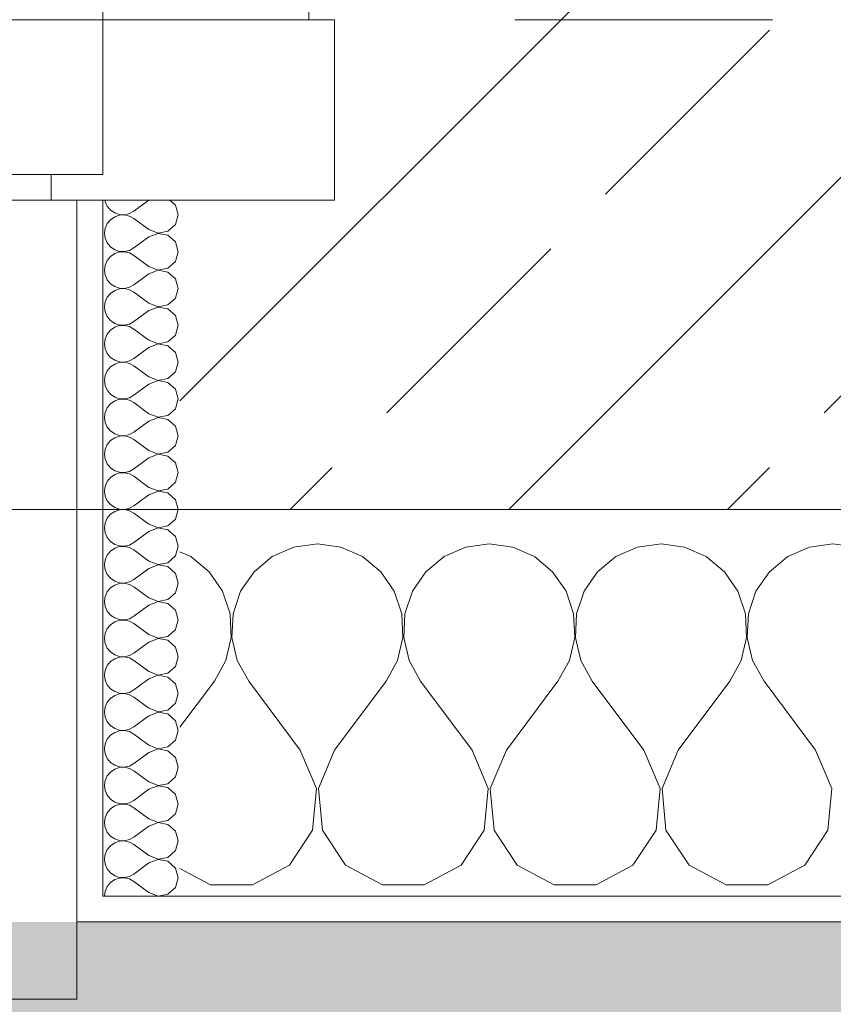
# Model space of a CAD drawing. Header units: metres. Extents: x -3.6 to 90.7, y -11.1 to 18.
# Tile 421 of 656: x 50.218 to 50.534, y -0.187 to 0.195. Entities that reach past the tile are written whole.
import ezdxf

# ---------------------------------------------------------------- set-up
doc = ezdxf.new("R2010")
doc.units = ezdxf.units.M
doc.header["$MEASUREMENT"] = 0
doc.linetypes.add('Strichlinie eng', pattern=[0.115, 0.075, -0.04])
doc.linetypes.add('Untersicht', pattern=[0.1, 0.075, -0.025])
for name, color, linetype in [('152 - Bemaßung_ Beschriftung.Ausbau', 7, 'Continuous'), ('302 - Elemente.Schraffur', 7, 'Continuous'), ('603 - Struktur.Bodenplatte_ Decke Roh', 7, 'Continuous'), ('604 - Struktur.Wand Aussen', 7, 'Continuous'), ('653 - Abdeckung.TB Verkofferung', 7, 'Continuous')]:
    doc.layers.add(name, color=color, linetype=linetype)
doc.styles.add('ERSTELLTER_STIL_2', font='txt')
doc.dimstyles.new('ERSTELLTER_STIL__1', dxfattribs={"dimtxt": 0.1, "dimasz": 0.0532, "dimexe": 0.18, "dimexo": 0.0625, "dimgap": 0, "dimtad": 1, "dimzin": 0, "dimdsep": 46, "dimtxsty": 'ERSTELLTER_STIL_2', "dimblk": 'ARROWHEAD_2', "dimblk1": 'ARROWHEAD_2', "dimblk2": 'ARROWHEAD_2', "dimcen": 0.09, "dimse1": 1, "dimse2": 1, "dimclrd": 7, "dimclre": 7, "dimclrt": 7, "dimazin": 0, "dimtfac": 1, "dimtdec": 4, "dimtmove": 0, "dimatfit": 3, "dimfxl": 1, "dimtolj": 1, "dimtzin": 0, "dimarcsym": 0})
doc.dimstyles.new('ERSTELLTER_STIL__2', dxfattribs={"dimtxt": 0.1, "dimasz": 0.0532, "dimexe": 0.18, "dimexo": 0.0625, "dimgap": 0, "dimtad": 1, "dimzin": 0, "dimdsep": 46, "dimtxsty": 'ERSTELLTER_STIL_2', "dimblk": 'ARROWHEAD_2', "dimblk1": 'ARROWHEAD_2', "dimblk2": 'ARROWHEAD_2', "dimcen": 0.09, "dimse1": 1, "dimse2": 1, "dimclrd": 7, "dimclre": 7, "dimclrt": 7, "dimazin": 0, "dimtfac": 1, "dimtdec": 4, "dimtmove": 2, "dimatfit": 3, "dimfxl": 1, "dimtolj": 1, "dimtzin": 0, "dimarcsym": 0})
doc.dimstyles.new('ERSTELLTER_STIL__3', dxfattribs={"dimtxt": 0.1, "dimasz": 0.0532, "dimexe": 0.18, "dimexo": 0.0625, "dimgap": 0, "dimtad": 1, "dimtih": 1, "dimtoh": 1, "dimzin": 0, "dimdsep": 46, "dimtxsty": 'ERSTELLTER_STIL_2', "dimblk": 'ARROWHEAD_2', "dimblk1": 'ARROWHEAD_2', "dimblk2": 'ARROWHEAD_2', "dimcen": 0.09, "dimse1": 1, "dimse2": 1, "dimclrd": 7, "dimclre": 7, "dimclrt": 7, "dimazin": 0, "dimtfac": 1, "dimtdec": 4, "dimtmove": 0, "dimatfit": 3, "dimfxl": 1, "dimtolj": 1, "dimtzin": 0, "dimarcsym": 0})
pattern_1 = [(0, (0, 0), (0, 0.08660254), [0, -0.05]), (0, (0.025, 0.0433), (0, 0.08660254), [0, -0.05])]

# ---------------------------------------------------------------- blocks, each defined once
blk = doc.blocks.new('*X86')
at = {"layer": '604 - Struktur.Wand Aussen', "color": 7, "linetype": 'Continuous', "lineweight": 5}
for p, q in [((50.32422, -0.0096), (50.31581, -0.01331)), ((50.33333, -0.00833), (50.32422, -0.0096)), ((50.34244, -0.0096), (50.33333, -0.00833)), ((50.35086, -0.01331), (50.34244, -0.0096)), ((50.39089, -0.0096), (50.38248, -0.01331)), ((50.4, -0.00833), (50.39089, -0.0096)), ((50.40911, -0.0096), (50.4, -0.00833)), ((50.41752, -0.01331), (50.40911, -0.0096)), ((50.45756, -0.0096), (50.44914, -0.01331)), ((50.46667, -0.00833), (50.45756, -0.0096)), ((50.47578, -0.0096), (50.46667, -0.00833)), ((50.48419, -0.01331), (50.47578, -0.0096)), ((50.52422, -0.0096), (50.51581, -0.01331)), ((50.53333, -0.00833), (50.52422, -0.0096)), ((50.54244, -0.0096), (50.53333, -0.00833)), ((50.28419, -0.01331), (50.27999, -0.01146)), ((50.29127, -0.01918), (50.28419, -0.01331)), ((50.31581, -0.01331), (50.30873, -0.01918)), ((50.35794, -0.01918), (50.35086, -0.01331)), ((50.38248, -0.01331), (50.37539, -0.01918)), ((50.42461, -0.01918), (50.41752, -0.01331)), ((50.44914, -0.01331), (50.44206, -0.01918)), ((50.49127, -0.01918), (50.48419, -0.01331)), ((50.51581, -0.01331), (50.50873, -0.01918)), ((50.29648, -0.02676), (50.29127, -0.01918)), ((50.30873, -0.01918), (50.30352, -0.02676)), ((50.36315, -0.02676), (50.35794, -0.01918)), ((50.37539, -0.01918), (50.37019, -0.02676)), ((50.42981, -0.02676), (50.42461, -0.01918)), ((50.44206, -0.01918), (50.43685, -0.02676)), ((50.49648, -0.02676), (50.49127, -0.01918)), ((50.50873, -0.01918), (50.50352, -0.02676)), ((50.29942, -0.03547), (50.29648, -0.02676)), ((50.30352, -0.02676), (50.30058, -0.03547)), ((50.36609, -0.03547), (50.36315, -0.02676)), ((50.37019, -0.02676), (50.36725, -0.03547)), ((50.43275, -0.03547), (50.42981, -0.02676)), ((50.43685, -0.02676), (50.43391, -0.03547)), ((50.49942, -0.03547), (50.49648, -0.02676)), ((50.50352, -0.02676), (50.50058, -0.03547)), ((50.29987, -0.04466), (50.29942, -0.03547)), ((50.30058, -0.03547), (50.30013, -0.04466)), ((50.36653, -0.04466), (50.36609, -0.03547)), ((50.36725, -0.03547), (50.3668, -0.04466)), ((50.4332, -0.04466), (50.43275, -0.03547)), ((50.43391, -0.03547), (50.43347, -0.04466)), ((50.49987, -0.04466), (50.49942, -0.03547)), ((50.50058, -0.03547), (50.50013, -0.04466)), ((50.29778, -0.05362), (50.29987, -0.04466)), ((50.30013, -0.04466), (50.30222, -0.05362)), ((50.36445, -0.05362), (50.36653, -0.04466)), ((50.3668, -0.04466), (50.36888, -0.05362)), ((50.43112, -0.05362), (50.4332, -0.04466)), ((50.43347, -0.04466), (50.43555, -0.05362)), ((50.49778, -0.05362), (50.49987, -0.04466)), ((50.50013, -0.04466), (50.50222, -0.05362)), ((50.29333, -0.06167), (50.29778, -0.05362)), ((50.30222, -0.05362), (50.30667, -0.06167)), ((50.36, -0.06167), (50.36445, -0.05362)), ((50.36888, -0.05362), (50.37333, -0.06167)), ((50.42667, -0.06167), (50.43112, -0.05362)), ((50.43555, -0.05362), (50.44, -0.06167)), ((50.49333, -0.06167), (50.49778, -0.05362)), ((50.50222, -0.05362), (50.50667, -0.06167)), ((50.27999, -0.07946), (50.29333, -0.06167)), ((50.32667, -0.08833), (50.30667, -0.06167)), ((50.34, -0.08833), (50.36, -0.06167)), ((50.39333, -0.08833), (50.37333, -0.06167)), ((50.40667, -0.08833), (50.42667, -0.06167)), ((50.46, -0.08833), (50.44, -0.06167)), ((50.47333, -0.08833), (50.49333, -0.06167)), ((50.52667, -0.08833), (50.50667, -0.06167)), ((50.33295, -0.1033), (50.32667, -0.08833)), ((50.34, -0.08833), (50.33371, -0.1033)), ((50.39962, -0.1033), (50.39333, -0.08833)), ((50.40667, -0.08833), (50.40038, -0.1033)), ((50.46629, -0.1033), (50.46, -0.08833)), ((50.47333, -0.08833), (50.46705, -0.1033)), ((50.53295, -0.1033), (50.52667, -0.08833)), ((50.33142, -0.11947), (50.33295, -0.1033)), ((50.33371, -0.1033), (50.33525, -0.11947)), ((50.39808, -0.11947), (50.39962, -0.1033)), ((50.40038, -0.1033), (50.40192, -0.11947)), ((50.46475, -0.11947), (50.46629, -0.1033)), ((50.46705, -0.1033), (50.46858, -0.11947)), ((50.53142, -0.11947), (50.53295, -0.1033)), ((50.32243, -0.13299), (50.33142, -0.11947)), ((50.33525, -0.11947), (50.34424, -0.13299)), ((50.3891, -0.13299), (50.39808, -0.11947)), ((50.40192, -0.11947), (50.4109, -0.13299)), ((50.45576, -0.13299), (50.46475, -0.11947)), ((50.46858, -0.11947), (50.47757, -0.13299)), ((50.52243, -0.13299), (50.53142, -0.11947)), ((50.30812, -0.14066), (50.32243, -0.13299)), ((50.34424, -0.13299), (50.35855, -0.14066)), ((50.37479, -0.14066), (50.3891, -0.13299)), ((50.4109, -0.13299), (50.42521, -0.14066)), ((50.44145, -0.14066), (50.45576, -0.13299)), ((50.47757, -0.13299), (50.49188, -0.14066)), ((50.50812, -0.14066), (50.52243, -0.13299)), ((50.27999, -0.13429), (50.29188, -0.14066)), ((50.29188, -0.14066), (50.30812, -0.14066)), ((50.35855, -0.14066), (50.37479, -0.14066)), ((50.42521, -0.14066), (50.44145, -0.14066)), ((50.49188, -0.14066), (50.50812, -0.14066))]:
    blk.add_line(p, q, dxfattribs=at)
blk = doc.blocks.new('*X122')
at = {"layer": '604 - Struktur.Wand Aussen', "color": 7, "linetype": 'Continuous', "lineweight": 5}
for p, q in [((50.2509, 0.125), (50.25098, 0.12448)), ((50.25098, 0.12448), (50.25177, 0.12267)), ((50.25177, 0.12267), (50.25303, 0.12116)), ((50.26785, 0.125), (50.26213, 0.12071)), ((50.27821, 0.12304), (50.27606, 0.125)), ((50.27927, 0.11929), (50.27821, 0.12304)), ((50.25303, 0.12116), (50.25465, 0.12004)), ((50.25465, 0.11853), (50.25303, 0.11742)), ((50.25465, 0.12004), (50.25652, 0.11941)), ((50.25652, 0.11916), (50.25465, 0.11853)), ((50.25652, 0.11941), (50.25849, 0.11931)), ((50.25849, 0.11926), (50.25652, 0.11916)), ((50.25849, 0.11931), (50.26041, 0.11976)), ((50.26041, 0.11881), (50.25849, 0.11926)), ((50.26041, 0.11976), (50.26213, 0.12071)), ((50.26213, 0.11786), (50.26041, 0.11881)), ((50.27821, 0.11553), (50.27927, 0.11929)), ((50.25177, 0.1159), (50.25098, 0.11409)), ((50.25303, 0.11742), (50.25177, 0.1159)), ((50.26785, 0.11357), (50.26213, 0.11786)), ((50.27533, 0.1129), (50.27821, 0.11553)), ((50.25098, 0.11409), (50.2507, 0.11214)), ((50.2507, 0.11214), (50.25098, 0.11019)), ((50.26785, 0.11357), (50.27149, 0.11217)), ((50.27149, 0.11211), (50.26785, 0.11071)), ((50.27149, 0.11217), (50.27533, 0.1129)), ((50.27533, 0.11139), (50.27149, 0.11211)), ((50.27821, 0.10876), (50.27533, 0.11139)), ((50.25098, 0.11019), (50.25177, 0.10839)), ((50.25177, 0.10839), (50.25303, 0.10687)), ((50.26785, 0.11071), (50.26213, 0.10643)), ((50.27927, 0.105), (50.27821, 0.10876)), ((50.25303, 0.10687), (50.25465, 0.10575)), ((50.25465, 0.10425), (50.25303, 0.10313)), ((50.25465, 0.10575), (50.25652, 0.10512)), ((50.25652, 0.10488), (50.25465, 0.10425)), ((50.25652, 0.10512), (50.25849, 0.10503)), ((50.25849, 0.10497), (50.25652, 0.10488)), ((50.25849, 0.10503), (50.26041, 0.10547)), ((50.26041, 0.10453), (50.25849, 0.10497)), ((50.26041, 0.10547), (50.26213, 0.10643)), ((50.26213, 0.10357), (50.26041, 0.10453)), ((50.26785, 0.09929), (50.26213, 0.10357)), ((50.27821, 0.10124), (50.27927, 0.105)), ((50.25098, 0.09981), (50.2507, 0.09786)), ((50.25177, 0.10161), (50.25098, 0.09981)), ((50.25303, 0.10313), (50.25177, 0.10161)), ((50.27533, 0.09861), (50.27821, 0.10124)), ((50.2507, 0.09786), (50.25098, 0.09591)), ((50.25098, 0.09591), (50.25177, 0.0941)), ((50.26785, 0.09643), (50.26213, 0.09214)), ((50.26785, 0.09929), (50.27149, 0.09789)), ((50.27149, 0.09783), (50.26785, 0.09643)), ((50.27149, 0.09789), (50.27533, 0.09861)), ((50.27533, 0.0971), (50.27149, 0.09783)), ((50.27821, 0.09447), (50.27533, 0.0971)), ((50.25177, 0.0941), (50.25303, 0.09258)), ((50.25303, 0.09258), (50.25465, 0.09147)), ((50.26041, 0.09119), (50.26213, 0.09214)), ((50.27927, 0.09071), (50.27821, 0.09447)), ((50.25303, 0.08884), (50.25177, 0.08733)), ((50.25465, 0.08996), (50.25303, 0.08884)), ((50.25465, 0.09147), (50.25652, 0.09084)), ((50.25652, 0.09059), (50.25465, 0.08996)), ((50.25652, 0.09084), (50.25849, 0.09074)), ((50.25849, 0.09069), (50.25652, 0.09059)), ((50.25849, 0.09074), (50.26041, 0.09119)), ((50.26041, 0.09024), (50.25849, 0.09069)), ((50.26213, 0.08929), (50.26041, 0.09024)), ((50.26785, 0.085), (50.26213, 0.08929)), ((50.27821, 0.08696), (50.27927, 0.09071)), ((50.25098, 0.08552), (50.2507, 0.08357)), ((50.25177, 0.08733), (50.25098, 0.08552)), ((50.26785, 0.085), (50.27149, 0.0836)), ((50.27149, 0.0836), (50.27533, 0.08433)), ((50.27533, 0.08433), (50.27821, 0.08696)), ((50.2507, 0.08357), (50.25098, 0.08162)), ((50.25098, 0.08162), (50.25177, 0.07982)), ((50.26785, 0.08214), (50.26213, 0.07786)), ((50.27149, 0.08354), (50.26785, 0.08214)), ((50.27533, 0.08282), (50.27149, 0.08354)), ((50.27821, 0.08018), (50.27533, 0.08282)), ((50.25177, 0.07982), (50.25303, 0.0783)), ((50.25303, 0.0783), (50.25465, 0.07718)), ((50.25465, 0.07718), (50.25652, 0.07655)), ((50.25652, 0.07655), (50.25849, 0.07646)), ((50.25849, 0.0764), (50.25652, 0.0763)), ((50.25849, 0.07646), (50.26041, 0.0769)), ((50.26041, 0.07595), (50.25849, 0.0764)), ((50.26041, 0.0769), (50.26213, 0.07786)), ((50.27927, 0.07643), (50.27821, 0.08018)), ((50.27821, 0.07267), (50.27927, 0.07643)), ((50.25177, 0.07304), (50.25098, 0.07124)), ((50.25303, 0.07456), (50.25177, 0.07304)), ((50.25465, 0.07567), (50.25303, 0.07456)), ((50.25652, 0.0763), (50.25465, 0.07567)), ((50.26213, 0.075), (50.26041, 0.07595)), ((50.26785, 0.07071), (50.26213, 0.075)), ((50.27533, 0.07004), (50.27821, 0.07267)), ((50.25098, 0.07124), (50.2507, 0.06929)), ((50.2507, 0.06929), (50.25098, 0.06733)), ((50.26785, 0.07071), (50.27149, 0.06931)), ((50.27149, 0.06926), (50.26785, 0.06786)), ((50.27149, 0.06931), (50.27533, 0.07004)), ((50.27533, 0.06853), (50.27149, 0.06926)), ((50.25098, 0.06733), (50.25177, 0.06553)), ((50.25177, 0.06553), (50.25303, 0.06401)), ((50.26785, 0.06786), (50.26213, 0.06357)), ((50.27821, 0.0659), (50.27533, 0.06853)), ((50.27927, 0.06214), (50.27821, 0.0659)), ((50.25303, 0.06401), (50.25465, 0.0629)), ((50.25465, 0.06139), (50.25303, 0.06027)), ((50.25465, 0.0629), (50.25652, 0.06227)), ((50.25652, 0.06202), (50.25465, 0.06139)), ((50.25652, 0.06227), (50.25849, 0.06217)), ((50.25849, 0.06211), (50.25652, 0.06202)), ((50.25849, 0.06217), (50.26041, 0.06262)), ((50.26041, 0.06167), (50.25849, 0.06211)), ((50.26041, 0.06262), (50.26213, 0.06357)), ((50.26213, 0.06071), (50.26041, 0.06167)), ((50.27821, 0.05839), (50.27927, 0.06214)), ((50.25177, 0.05876), (50.25098, 0.05695)), ((50.25303, 0.06027), (50.25177, 0.05876)), ((50.26785, 0.05643), (50.26213, 0.06071)), ((50.27533, 0.05575), (50.27821, 0.05839)), ((50.25098, 0.05695), (50.2507, 0.055)), ((50.2507, 0.055), (50.25098, 0.05305)), ((50.26785, 0.05357), (50.26213, 0.04929)), ((50.26785, 0.05643), (50.27149, 0.05503)), ((50.27149, 0.05497), (50.26785, 0.05357)), ((50.27149, 0.05503), (50.27533, 0.05575)), ((50.27533, 0.05425), (50.27149, 0.05497)), ((50.27821, 0.05161), (50.27533, 0.05425)), ((50.25098, 0.05305), (50.25177, 0.05124)), ((50.25177, 0.05124), (50.25303, 0.04973)), ((50.25303, 0.04973), (50.25465, 0.04861)), ((50.27927, 0.04786), (50.27821, 0.05161)), ((50.25303, 0.04599), (50.25177, 0.04447)), ((50.25465, 0.0471), (50.25303, 0.04599)), ((50.25465, 0.04861), (50.25652, 0.04798)), ((50.25652, 0.04773), (50.25465, 0.0471)), ((50.25652, 0.04798), (50.25849, 0.04789)), ((50.25849, 0.04783), (50.25652, 0.04773)), ((50.25849, 0.04789), (50.26041, 0.04833)), ((50.26041, 0.04738), (50.25849, 0.04783)), ((50.26041, 0.04833), (50.26213, 0.04929)), ((50.26213, 0.04643), (50.26041, 0.04738)), ((50.26785, 0.04214), (50.26213, 0.04643)), ((50.27821, 0.0441), (50.27927, 0.04786)), ((50.25098, 0.04267), (50.2507, 0.04071)), ((50.25177, 0.04447), (50.25098, 0.04267)), ((50.26785, 0.04214), (50.27149, 0.04074)), ((50.27533, 0.04147), (50.27821, 0.0441)), ((50.2507, 0.04071), (50.25098, 0.03876)), ((50.25098, 0.03876), (50.25177, 0.03696)), ((50.26785, 0.03929), (50.26213, 0.035)), ((50.27149, 0.04069), (50.26785, 0.03929)), ((50.27149, 0.04074), (50.27533, 0.04147)), ((50.27533, 0.03996), (50.27149, 0.04069)), ((50.27821, 0.03733), (50.27533, 0.03996)), ((50.25177, 0.03696), (50.25303, 0.03544)), ((50.25303, 0.03544), (50.25465, 0.03433)), ((50.26041, 0.03405), (50.26213, 0.035)), ((50.27927, 0.03357), (50.27821, 0.03733)), ((50.25303, 0.0317), (50.25177, 0.03018)), ((50.25465, 0.03282), (50.25303, 0.0317)), ((50.25465, 0.03433), (50.25652, 0.0337)), ((50.25652, 0.03345), (50.25465, 0.03282)), ((50.25652, 0.0337), (50.25849, 0.0336)), ((50.25849, 0.03354), (50.25652, 0.03345)), ((50.25849, 0.0336), (50.26041, 0.03405)), ((50.26041, 0.0331), (50.25849, 0.03354)), ((50.26213, 0.03214), (50.26041, 0.0331)), ((50.26785, 0.02786), (50.26213, 0.03214)), ((50.27821, 0.02982), (50.27927, 0.03357)), ((50.25098, 0.02838), (50.2507, 0.02643)), ((50.25177, 0.03018), (50.25098, 0.02838)), ((50.26785, 0.02786), (50.27149, 0.02646)), ((50.27149, 0.02646), (50.27533, 0.02718)), ((50.27533, 0.02718), (50.27821, 0.02982)), ((50.2507, 0.02643), (50.25098, 0.02448)), ((50.25098, 0.02448), (50.25177, 0.02267)), ((50.26785, 0.025), (50.26213, 0.02071)), ((50.27149, 0.0264), (50.26785, 0.025)), ((50.27533, 0.02567), (50.27149, 0.0264)), ((50.27821, 0.02304), (50.27533, 0.02567)), ((50.27927, 0.01929), (50.27821, 0.02304)), ((50.25177, 0.02267), (50.25303, 0.02116)), ((50.25303, 0.02116), (50.25465, 0.02004)), ((50.25465, 0.02004), (50.25652, 0.01941)), ((50.25652, 0.01916), (50.25465, 0.01853)), ((50.25652, 0.01941), (50.25849, 0.01931)), ((50.25849, 0.01926), (50.25652, 0.01916)), ((50.25849, 0.01931), (50.26041, 0.01976)), ((50.26041, 0.01881), (50.25849, 0.01926)), ((50.26041, 0.01976), (50.26213, 0.02071)), ((50.27821, 0.01553), (50.27927, 0.01929)), ((50.25177, 0.0159), (50.25098, 0.01409)), ((50.25303, 0.01742), (50.25177, 0.0159)), ((50.25465, 0.01853), (50.25303, 0.01742)), ((50.26213, 0.01786), (50.26041, 0.01881)), ((50.26785, 0.01357), (50.26213, 0.01786)), ((50.27533, 0.0129), (50.27821, 0.01553)), ((50.25098, 0.01409), (50.2507, 0.01214)), ((50.2507, 0.01214), (50.25098, 0.01019)), ((50.26785, 0.01357), (50.27149, 0.01217)), ((50.27149, 0.01211), (50.26785, 0.01071)), ((50.27149, 0.01217), (50.27533, 0.0129)), ((50.27533, 0.01139), (50.27149, 0.01211)), ((50.25098, 0.01019), (50.25177, 0.00839)), ((50.25177, 0.00839), (50.25303, 0.00687)), ((50.26785, 0.01071), (50.26213, 0.00643)), ((50.27821, 0.00876), (50.27533, 0.01139)), ((50.27927, 0.005), (50.27821, 0.00876)), ((50.25303, 0.00687), (50.25465, 0.00575)), ((50.25465, 0.00425), (50.25303, 0.00313)), ((50.25465, 0.00575), (50.25652, 0.00512)), ((50.25652, 0.00488), (50.25465, 0.00425)), ((50.25652, 0.00512), (50.25849, 0.00503)), ((50.25849, 0.00497), (50.25652, 0.00488)), ((50.25849, 0.00503), (50.26041, 0.00547)), ((50.26041, 0.00453), (50.25849, 0.00497)), ((50.26041, 0.00547), (50.26213, 0.00643)), ((50.26213, 0.00357), (50.26041, 0.00453)), ((50.27821, 0.00124), (50.27927, 0.005)), ((50.25177, 0.00161), (50.25098, -0.00019)), ((50.25303, 0.00313), (50.25177, 0.00161)), ((50.26785, -0.00071), (50.26213, 0.00357)), ((50.27533, -0.00139), (50.27821, 0.00124)), ((50.25098, -0.00019), (50.2507, -0.00214)), ((50.2507, -0.00214), (50.25098, -0.00409)), ((50.26785, -0.00357), (50.26213, -0.00786)), ((50.26785, -0.00071), (50.27149, -0.00211)), ((50.27149, -0.00217), (50.26785, -0.00357)), ((50.27149, -0.00211), (50.27533, -0.00139)), ((50.27533, -0.0029), (50.27149, -0.00217)), ((50.27821, -0.00553), (50.27533, -0.0029)), ((50.25098, -0.00409), (50.25177, -0.0059)), ((50.25177, -0.0059), (50.25303, -0.00742)), ((50.25303, -0.00742), (50.25465, -0.00853)), ((50.27927, -0.00929), (50.27821, -0.00553)), ((50.25303, -0.01116), (50.25177, -0.01267)), ((50.25465, -0.01004), (50.25303, -0.01116)), ((50.25465, -0.00853), (50.25652, -0.00916)), ((50.25652, -0.00941), (50.25465, -0.01004)), ((50.25652, -0.00916), (50.25849, -0.00926)), ((50.25849, -0.00931), (50.25652, -0.00941)), ((50.25849, -0.00926), (50.26041, -0.00881)), ((50.26041, -0.00976), (50.25849, -0.00931)), ((50.26041, -0.00881), (50.26213, -0.00786)), ((50.26213, -0.01071), (50.26041, -0.00976)), ((50.26785, -0.015), (50.26213, -0.01071)), ((50.27821, -0.01304), (50.27927, -0.00929)), ((50.25098, -0.01448), (50.2507, -0.01643)), ((50.25177, -0.01267), (50.25098, -0.01448)), ((50.26785, -0.015), (50.27149, -0.0164)), ((50.27533, -0.01567), (50.27821, -0.01304)), ((50.2507, -0.01643), (50.25098, -0.01838)), ((50.25098, -0.01838), (50.25177, -0.02018)), ((50.26785, -0.01786), (50.26213, -0.02214)), ((50.27149, -0.01646), (50.26785, -0.01786)), ((50.27149, -0.0164), (50.27533, -0.01567)), ((50.27533, -0.01718), (50.27149, -0.01646)), ((50.27821, -0.01982), (50.27533, -0.01718)), ((50.25177, -0.02018), (50.25303, -0.0217)), ((50.25303, -0.0217), (50.25465, -0.02282)), ((50.25465, -0.02282), (50.25652, -0.02345)), ((50.26041, -0.0231), (50.26213, -0.02214)), ((50.27927, -0.02357), (50.27821, -0.01982)), ((50.25303, -0.02544), (50.25177, -0.02696)), ((50.25465, -0.02433), (50.25303, -0.02544)), ((50.25652, -0.0237), (50.25465, -0.02433)), ((50.25652, -0.02345), (50.25849, -0.02354)), ((50.25849, -0.0236), (50.25652, -0.0237)), ((50.25849, -0.02354), (50.26041, -0.0231)), ((50.26041, -0.02405), (50.25849, -0.0236)), ((50.26213, -0.025), (50.26041, -0.02405)), ((50.26785, -0.02929), (50.26213, -0.025)), ((50.27821, -0.02733), (50.27927, -0.02357)), ((50.25098, -0.02876), (50.2507, -0.03071)), ((50.25177, -0.02696), (50.25098, -0.02876)), ((50.26785, -0.02929), (50.27149, -0.03069)), ((50.27149, -0.03069), (50.27533, -0.02996)), ((50.27533, -0.02996), (50.27821, -0.02733)), ((50.2507, -0.03071), (50.25098, -0.03267)), ((50.25098, -0.03267), (50.25177, -0.03447)), ((50.26785, -0.03214), (50.26213, -0.03643)), ((50.27149, -0.03074), (50.26785, -0.03214)), ((50.27533, -0.03147), (50.27149, -0.03074)), ((50.27821, -0.0341), (50.27533, -0.03147)), ((50.27927, -0.03786), (50.27821, -0.0341)), ((50.25177, -0.03447), (50.25303, -0.03599)), ((50.25303, -0.03599), (50.25465, -0.0371)), ((50.25465, -0.0371), (50.25652, -0.03773)), ((50.25652, -0.03798), (50.25465, -0.03861)), ((50.25652, -0.03773), (50.25849, -0.03783)), ((50.25849, -0.03789), (50.25652, -0.03798)), ((50.25849, -0.03783), (50.26041, -0.03738)), ((50.26041, -0.03833), (50.25849, -0.03789)), ((50.26041, -0.03738), (50.26213, -0.03643)), ((50.27821, -0.04161), (50.27927, -0.03786)), ((50.25177, -0.04124), (50.25098, -0.04305)), ((50.25303, -0.03973), (50.25177, -0.04124)), ((50.25465, -0.03861), (50.25303, -0.03973)), ((50.26213, -0.03929), (50.26041, -0.03833)), ((50.26785, -0.04357), (50.26213, -0.03929)), ((50.27533, -0.04425), (50.27821, -0.04161)), ((50.25098, -0.04305), (50.2507, -0.045)), ((50.2507, -0.045), (50.25098, -0.04695)), ((50.26785, -0.04357), (50.27149, -0.04497)), ((50.27149, -0.04503), (50.26785, -0.04643)), ((50.27149, -0.04497), (50.27533, -0.04425)), ((50.27533, -0.04575), (50.27149, -0.04503)), ((50.27821, -0.04839), (50.27533, -0.04575)), ((50.25098, -0.04695), (50.25177, -0.04876)), ((50.25177, -0.04876), (50.25303, -0.05027)), ((50.26785, -0.04643), (50.26213, -0.05071)), ((50.27927, -0.05214), (50.27821, -0.04839)), ((50.25303, -0.05027), (50.25465, -0.05139)), ((50.25465, -0.0529), (50.25303, -0.05401)), ((50.25465, -0.05139), (50.25652, -0.05202)), ((50.25652, -0.05227), (50.25465, -0.0529)), ((50.25652, -0.05202), (50.25849, -0.05211)), ((50.25849, -0.05217), (50.25652, -0.05227)), ((50.25849, -0.05211), (50.26041, -0.05167)), ((50.26041, -0.05262), (50.25849, -0.05217)), ((50.26041, -0.05167), (50.26213, -0.05071)), ((50.26213, -0.05357), (50.26041, -0.05262)), ((50.27821, -0.0559), (50.27927, -0.05214)), ((50.25177, -0.05553), (50.25098, -0.05733)), ((50.25303, -0.05401), (50.25177, -0.05553)), ((50.26785, -0.05786), (50.26213, -0.05357)), ((50.27533, -0.05853), (50.27821, -0.0559)), ((50.25098, -0.05733), (50.2507, -0.05929)), ((50.2507, -0.05929), (50.25098, -0.06124)), ((50.26785, -0.06071), (50.26213, -0.065)), ((50.26785, -0.05786), (50.27149, -0.05926)), ((50.27149, -0.05931), (50.26785, -0.06071)), ((50.27149, -0.05926), (50.27533, -0.05853)), ((50.27533, -0.06004), (50.27149, -0.05931)), ((50.27821, -0.06267), (50.27533, -0.06004)), ((50.25098, -0.06124), (50.25177, -0.06304)), ((50.25177, -0.06304), (50.25303, -0.06456)), ((50.25303, -0.06456), (50.25465, -0.06567)), ((50.27927, -0.06643), (50.27821, -0.06267)), ((50.25303, -0.0683), (50.25177, -0.06982)), ((50.25465, -0.06718), (50.25303, -0.0683)), ((50.25465, -0.06567), (50.25652, -0.0663)), ((50.25652, -0.06655), (50.25465, -0.06718)), ((50.25652, -0.0663), (50.25849, -0.0664)), ((50.25849, -0.06646), (50.25652, -0.06655)), ((50.25849, -0.0664), (50.26041, -0.06595)), ((50.26041, -0.0669), (50.25849, -0.06646)), ((50.26041, -0.06595), (50.26213, -0.065)), ((50.26213, -0.06786), (50.26041, -0.0669)), ((50.26785, -0.07214), (50.26213, -0.06786)), ((50.27821, -0.07018), (50.27927, -0.06643)), ((50.25098, -0.07162), (50.2507, -0.07357)), ((50.25177, -0.06982), (50.25098, -0.07162)), ((50.26785, -0.07214), (50.27149, -0.07354)), ((50.27533, -0.07282), (50.27821, -0.07018)), ((50.2507, -0.07357), (50.25098, -0.07552)), ((50.25098, -0.07552), (50.25177, -0.07733)), ((50.26785, -0.075), (50.26213, -0.07929)), ((50.27149, -0.0736), (50.26785, -0.075)), ((50.27149, -0.07354), (50.27533, -0.07282)), ((50.27533, -0.07433), (50.27149, -0.0736)), ((50.27821, -0.07696), (50.27533, -0.07433)), ((50.25177, -0.07733), (50.25303, -0.07884)), ((50.25303, -0.07884), (50.25465, -0.07996)), ((50.25465, -0.07996), (50.25652, -0.08059)), ((50.26041, -0.08024), (50.26213, -0.07929)), ((50.27927, -0.08071), (50.27821, -0.07696)), ((50.25303, -0.08258), (50.25177, -0.0841)), ((50.25465, -0.08147), (50.25303, -0.08258)), ((50.25652, -0.08084), (50.25465, -0.08147)), ((50.25652, -0.08059), (50.25849, -0.08069)), ((50.25849, -0.08074), (50.25652, -0.08084)), ((50.25849, -0.08069), (50.26041, -0.08024)), ((50.26041, -0.08119), (50.25849, -0.08074)), ((50.26213, -0.08214), (50.26041, -0.08119)), ((50.26785, -0.08643), (50.26213, -0.08214)), ((50.27821, -0.08447), (50.27927, -0.08071)), ((50.25098, -0.08591), (50.2507, -0.08786)), ((50.25177, -0.0841), (50.25098, -0.08591)), ((50.26785, -0.08643), (50.27149, -0.08783)), ((50.27149, -0.08783), (50.27533, -0.0871)), ((50.27533, -0.0871), (50.27821, -0.08447)), ((50.2507, -0.08786), (50.25098, -0.08981)), ((50.25098, -0.08981), (50.25177, -0.09161)), ((50.25177, -0.09161), (50.25303, -0.09313)), ((50.26785, -0.08929), (50.26213, -0.09357)), ((50.27149, -0.08789), (50.26785, -0.08929)), ((50.27533, -0.08861), (50.27149, -0.08789)), ((50.27821, -0.09124), (50.27533, -0.08861)), ((50.27927, -0.095), (50.27821, -0.09124)), ((50.25303, -0.09313), (50.25465, -0.09425)), ((50.25465, -0.09425), (50.25652, -0.09488)), ((50.25652, -0.09512), (50.25465, -0.09575)), ((50.25652, -0.09488), (50.25849, -0.09497)), ((50.25849, -0.09503), (50.25652, -0.09512)), ((50.25849, -0.09497), (50.26041, -0.09453)), ((50.26041, -0.09547), (50.25849, -0.09503)), ((50.26041, -0.09453), (50.26213, -0.09357)), ((50.26213, -0.09643), (50.26041, -0.09547)), ((50.27821, -0.09876), (50.27927, -0.095)), ((50.25177, -0.09839), (50.25098, -0.10019)), ((50.25303, -0.09687), (50.25177, -0.09839)), ((50.25465, -0.09575), (50.25303, -0.09687)), ((50.26785, -0.10071), (50.26213, -0.09643)), ((50.27533, -0.10139), (50.27821, -0.09876)), ((50.25098, -0.10019), (50.2507, -0.10214)), ((50.2507, -0.10214), (50.25098, -0.10409)), ((50.26785, -0.10071), (50.27149, -0.10211)), ((50.27149, -0.10217), (50.26785, -0.10357)), ((50.27149, -0.10211), (50.27533, -0.10139)), ((50.27533, -0.1029), (50.27149, -0.10217)), ((50.27821, -0.10553), (50.27533, -0.1029)), ((50.25098, -0.10409), (50.25177, -0.1059)), ((50.25177, -0.1059), (50.25303, -0.10742)), ((50.26785, -0.10357), (50.26213, -0.10786)), ((50.27927, -0.10929), (50.27821, -0.10553)), ((50.25303, -0.10742), (50.25465, -0.10853)), ((50.25465, -0.11004), (50.25303, -0.11116)), ((50.25465, -0.10853), (50.25652, -0.10916)), ((50.25652, -0.10941), (50.25465, -0.11004)), ((50.25652, -0.10916), (50.25849, -0.10926)), ((50.25849, -0.10931), (50.25652, -0.10941)), ((50.25849, -0.10926), (50.26041, -0.10881)), ((50.26041, -0.10976), (50.25849, -0.10931)), ((50.26041, -0.10881), (50.26213, -0.10786)), ((50.26213, -0.11071), (50.26041, -0.10976)), ((50.26785, -0.115), (50.26213, -0.11071)), ((50.27821, -0.11304), (50.27927, -0.10929)), ((50.25098, -0.11448), (50.2507, -0.11643)), ((50.25177, -0.11267), (50.25098, -0.11448)), ((50.25303, -0.11116), (50.25177, -0.11267)), ((50.27533, -0.11567), (50.27821, -0.11304)), ((50.2507, -0.11643), (50.25098, -0.11838)), ((50.25098, -0.11838), (50.25177, -0.12018)), ((50.26785, -0.11786), (50.26213, -0.12214)), ((50.26785, -0.115), (50.27149, -0.1164)), ((50.27149, -0.11646), (50.26785, -0.11786)), ((50.27149, -0.1164), (50.27533, -0.11567)), ((50.27533, -0.11718), (50.27149, -0.11646)), ((50.27821, -0.11982), (50.27533, -0.11718)), ((50.25177, -0.12018), (50.25303, -0.1217)), ((50.25303, -0.1217), (50.25465, -0.12282)), ((50.26041, -0.1231), (50.26213, -0.12214)), ((50.27927, -0.12357), (50.27821, -0.11982)), ((50.25303, -0.12544), (50.25177, -0.12696)), ((50.25465, -0.12433), (50.25303, -0.12544)), ((50.25465, -0.12282), (50.25652, -0.12345)), ((50.25652, -0.1237), (50.25465, -0.12433)), ((50.25652, -0.12345), (50.25849, -0.12354)), ((50.25849, -0.1236), (50.25652, -0.1237)), ((50.25849, -0.12354), (50.26041, -0.1231)), ((50.26041, -0.12405), (50.25849, -0.1236)), ((50.26213, -0.125), (50.26041, -0.12405)), ((50.26785, -0.12929), (50.26213, -0.125)), ((50.27821, -0.12733), (50.27927, -0.12357)), ((50.25098, -0.12876), (50.2507, -0.13071)), ((50.25177, -0.12696), (50.25098, -0.12876)), ((50.26785, -0.12929), (50.27149, -0.13069)), ((50.27533, -0.12996), (50.27821, -0.12733)), ((50.2507, -0.13071), (50.25098, -0.13267)), ((50.25098, -0.13267), (50.25177, -0.13447)), ((50.26785, -0.13214), (50.26213, -0.13643)), ((50.27149, -0.13074), (50.26785, -0.13214)), ((50.27149, -0.13069), (50.27533, -0.12996)), ((50.27533, -0.13147), (50.27149, -0.13074)), ((50.27821, -0.1341), (50.27533, -0.13147)), ((50.25177, -0.13447), (50.25303, -0.13599)), ((50.25303, -0.13599), (50.25465, -0.1371)), ((50.25465, -0.1371), (50.25652, -0.13773)), ((50.25849, -0.13783), (50.26041, -0.13738)), ((50.26041, -0.13738), (50.26213, -0.13643)), ((50.27927, -0.13786), (50.27821, -0.1341)), ((50.25177, -0.14124), (50.25098, -0.14305)), ((50.25303, -0.13973), (50.25177, -0.14124)), ((50.25465, -0.13861), (50.25303, -0.13973)), ((50.25652, -0.13798), (50.25465, -0.13861)), ((50.25652, -0.13773), (50.25849, -0.13783)), ((50.25849, -0.13789), (50.25652, -0.13798)), ((50.26041, -0.13833), (50.25849, -0.13789)), ((50.26213, -0.13929), (50.26041, -0.13833)), ((50.26785, -0.14357), (50.26213, -0.13929)), ((50.27821, -0.14161), (50.27927, -0.13786)), ((50.25098, -0.14305), (50.2507, -0.145)), ((50.26785, -0.14357), (50.27149, -0.14497)), ((50.27149, -0.14497), (50.27533, -0.14425)), ((50.27533, -0.14425), (50.27821, -0.14161))]:
    blk.add_line(p, q, dxfattribs=at)
blk = doc.blocks.new('*D352')
at = {"layer": '152 - Bemaßung_ Beschriftung.Ausbau', "color": 7, "linetype": 'Continuous', "lineweight": 5}
for p, q in [((-1.71, 0.02521), (-1.64, -0.01521)), ((-1.675, -0.145), (-1.675, 0.005)), ((-1.71, -0.12479), (-1.64, -0.16521)), ((-1.6225, -0.145), (-1.7275, -0.145)), ((-1.675, -0.17923), (-1.675, -0.145))]:
    blk.add_line(p, q, dxfattribs=at)
at = {"layer": '152 - Bemaßung_ Beschriftung.Ausbau', "color": 7, "lineweight": 5, "insert": (-1.68664, -0.14589), "char_height": 0.1, "attachment_point": 7, "rotation": 90, "style": 'ERSTELLTER_STIL_2'}
blk.add_mtext('\\A1;{\\pql;\\fArial|b0|i0|c0|p38;15}', dxfattribs=at)
blk = doc.blocks.new('ARROWHEAD_2')
at = {"color": 0, "linetype": 'Continuous', "lineweight": 0}
for p, q in [((-0.3781, -0.655), (0.3781, 0.655)), ((0, 0), (-1, 0))]:
    blk.add_line(p, q, dxfattribs=at)
blk = doc.blocks.new('*D353')
at = {"layer": '152 - Bemaßung_ Beschriftung.Ausbau', "color": 7, "linetype": 'Continuous', "lineweight": 5}
for p, q in [((-1.71, 0.02521), (-1.64, -0.01521)), ((-1.675, -0.145), (-1.675, 0.005))]:
    blk.add_line(p, q, dxfattribs=at)
blk = doc.blocks.new('*D362')
at = {"layer": '152 - Bemaßung_ Beschriftung.Ausbau', "color": 7, "linetype": 'Continuous', "lineweight": 5}
for p, q in [((-2.21, 0.02521), (-2.14, -0.01521)), ((-2.175, -0.145), (-2.175, 0.005)), ((-2.21, -0.12479), (-2.14, -0.16521)), ((-2.1225, -0.145), (-2.2275, -0.145)), ((-2.175, -0.17923), (-2.175, -0.145))]:
    blk.add_line(p, q, dxfattribs=at)
at = {"layer": '152 - Bemaßung_ Beschriftung.Ausbau', "color": 7, "lineweight": 5, "insert": (-2.1845, -0.14511), "char_height": 0.1, "attachment_point": 7, "rotation": 90, "style": 'ERSTELLTER_STIL_2'}
blk.add_mtext('\\A1;{\\pql;\\fArial|b0|i0|c0|p38;15}', dxfattribs=at)
blk = doc.blocks.new('*D363')
at = {"layer": '152 - Bemaßung_ Beschriftung.Ausbau', "color": 7, "linetype": 'Continuous', "lineweight": 5}
for p, q in [((-2.21, 0.27019), (-2.14, 0.22978)), ((-2.14, 0.22479), (-2.21, 0.26521)), ((-2.1225, 0.245), (-2.2275, 0.245)), ((-2.175, 0.005), (-2.175, 0.245)), ((-2.21, 0.02521), (-2.14, -0.01521)), ((-2.1225, 0.005), (-2.2275, 0.005)), ((-2.175, -0.145), (-2.175, 0.005))]:
    blk.add_line(p, q, dxfattribs=at)
at = {"layer": '152 - Bemaßung_ Beschriftung.Ausbau', "color": 7, "lineweight": 5, "insert": (-2.195, 0.04911), "char_height": 0.1, "attachment_point": 7, "rotation": 90, "style": 'ERSTELLTER_STIL_2'}
blk.add_mtext('\\A1;{\\pql;\\fArial|b0|i0|c0|p38;24}', dxfattribs=at)
blk = doc.blocks.new('*D406')
at = {"layer": '152 - Bemaßung_ Beschriftung.Ausbau', "color": 7, "linetype": 'Continuous', "lineweight": 5}
for p, q in [((47.93999, -4.1125), (47.93999, -4.0075)), ((50.33999, -4.1125), (50.33999, -4.0075)), ((47.9602, -4.025), (47.91978, -4.095)), ((50.3602, -4.025), (50.31978, -4.095)), ((47.93999, -4.06), (50.33999, -4.06))]:
    blk.add_line(p, q, dxfattribs=at)
at = {"layer": '152 - Bemaßung_ Beschriftung.Ausbau', "color": 7, "lineweight": 5, "char_height": 0.1, "attachment_point": 7, "style": 'ERSTELLTER_STIL_2'}
for s, insert in [('\\A1;{\\pql;\\fArial|b0|i0|c0|p38;2,40}', (49.00696, -4.04)), ('\\A1;{\\pql;\\fArial|b0|i0|c0|p38;2,01}', (49.00696, -4.18))]:
    blk.add_mtext(s, dxfattribs=dict(at, insert=insert))
blk = doc.blocks.new('*D407')
at = {"layer": '152 - Bemaßung_ Beschriftung.Ausbau', "color": 7, "linetype": 'Continuous', "lineweight": 5}
for p, q in [((50.33999, -4.1125), (50.33999, -4.0075)), ((51.55, -4.1125), (51.55, -4.0075)), ((50.3602, -4.025), (50.31978, -4.095)), ((51.57021, -4.025), (51.52979, -4.095)), ((50.33999, -4.06), (51.55, -4.06))]:
    blk.add_line(p, q, dxfattribs=at)
at = {"layer": '152 - Bemaßung_ Beschriftung.Ausbau', "color": 7, "lineweight": 5, "insert": (50.81197, -4.04), "char_height": 0.1, "attachment_point": 7, "style": 'ERSTELLTER_STIL_2'}
blk.add_mtext('\\A1;{\\pql;\\fArial|b0|i0|c0|p38;1,21}', dxfattribs=at)
blk = doc.blocks.new('*D444')
at = {"layer": '152 - Bemaßung_ Beschriftung.Ausbau', "color": 7, "linetype": 'Continuous', "lineweight": 5}
for p, q in [((47.56749, -4.6125), (47.56749, -4.5075)), ((50.85997, -4.6125), (50.85997, -4.5075)), ((47.5877, -4.525), (47.54728, -4.595)), ((50.88018, -4.525), (50.83977, -4.595)), ((47.56749, -4.56), (50.85997, -4.56))]:
    blk.add_line(p, q, dxfattribs=at)
at = {"layer": '152 - Bemaßung_ Beschriftung.Ausbau', "color": 7, "lineweight": 5, "char_height": 0.1, "attachment_point": 7, "style": 'ERSTELLTER_STIL_2'}
for s, insert in [('\\A1;{\\pql;\\fArial|b0|i0|c0|p38;14\\fArial|b0|i0|c0|p38;\\A1{\\H.66x;\\S5^  ;}}', (50.63789, -4.54109)), ('\\A1;{\\pql;\\fArial|b0|i0|c0|p38;15\\fArial|b0|i0|c0|p38;\\A1{\\H.66x;\\S75^  ;}}', (47.58772, -4.54165)), ('\\A1;{\\pql;\\fArial|b0|i0|c0|p38;3,29\\fArial|b0|i0|c0|p38;\\A1{\\H.66x;\\S25^  ;}}', (49.05566, -4.55941))]:
    blk.add_mtext(s, dxfattribs=dict(at, insert=insert))
blk = doc.blocks.new('*D483')
at = {"layer": '152 - Bemaßung_ Beschriftung.Ausbau', "color": 7, "linetype": 'Continuous', "lineweight": 5}
for p, q in [((47.47999, -5.1125), (47.47999, -5.0075)), ((50.77999, -5.1125), (50.77999, -5.0075)), ((47.5002, -5.025), (47.45978, -5.095)), ((50.8002, -5.025), (50.75978, -5.095)), ((47.47999, -5.06), (50.77999, -5.06))]:
    blk.add_line(p, q, dxfattribs=at)
at = {"layer": '152 - Bemaßung_ Beschriftung.Ausbau', "color": 7, "lineweight": 5, "insert": (48.99696, -5.04), "char_height": 0.1, "attachment_point": 7, "style": 'ERSTELLTER_STIL_2'}
blk.add_mtext('\\A1;{\\pql;\\fArial|b0|i0|c0|p38;3,30}', dxfattribs=at)
blk = doc.blocks.new('*D494')
at = {"layer": '152 - Bemaßung_ Beschriftung.Ausbau', "color": 7, "linetype": 'Continuous', "lineweight": 5}
for p, q in [((-0.165, -5.6125), (-0.165, -5.5075)), ((62.42503, -5.6125), (62.42503, -5.5075)), ((-0.14479, -5.525), (-0.18521, -5.595)), ((62.40482, -5.595), (62.44523, -5.525)), ((-0.19923, -5.56), (-0.165, -5.56)), ((-0.165, -5.56), (62.42503, -5.56)), ((62.42503, -5.56), (62.45926, -5.56))]:
    blk.add_line(p, q, dxfattribs=at)
at = {"layer": '152 - Bemaßung_ Beschriftung.Ausbau', "color": 7, "lineweight": 5, "insert": (30.95904, -5.54), "char_height": 0.1, "attachment_point": 7, "style": 'ERSTELLTER_STIL_2'}
blk.add_mtext('\\A1;{\\pql;\\fArial|b0|i0|c0|p38;62,59}', dxfattribs=at)

msp = doc.modelspace()

# ---------------------------------------------------------------- hatches: boundary and pattern name
at = {"layer": '302 - Elemente.Schraffur', "linetype": 'Continuous', "lineweight": 0, "true_color": 0x191919}
msp.add_hatch(color=250, dxfattribs=at).paths.add_polyline_path([(43.72998, -3.31), (55.22, -3.31), (55.22001, -0.155), (43.73, -0.155)])
at = {"layer": '604 - Struktur.Wand Aussen', "linetype": 'Continuous', "lineweight": 0, "true_color": 0x000000}
h = msp.add_hatch(dxfattribs=at)
h.set_pattern_fill('Beton__Stahlbeton_0001', color=18, style=0, pattern_type=2)
h.set_pattern_definition([(45, (0, 0), (-0.0848528, 0.0848528), []), (45, (-0.04243, 0.04243), (-0.0848528, 0.0848528), [0.09, -0.03])])
h.paths.add_polyline_path([(50.33999, 0.125), (50.27999, 0.125), (50.27999, 0.005), (51.61, 0.005), (51.61, 0.125), (51.55, 0.125), (51.55, 0.195), (51.55, 0.245), (50.33999, 0.245), (50.33999, 0.195)])
h = msp.add_hatch(dxfattribs=at)
h.set_pattern_fill('Verputz_0001', color=18, style=0, pattern_type=2)
h.set_pattern_definition(pattern_1)
h.paths.add_polyline_path([(50.24999, -0.155), (50.24999, 0.125), (50.23999, 0.125), (50.23999, -0.155)])
h = msp.add_hatch(dxfattribs=at)
h.set_pattern_fill('Verputz_0001', color=18, style=0, pattern_type=2)
h.set_pattern_definition(pattern_1)
h.paths.add_polyline_path([(50.24999, -0.155), (51.64, -0.155), (51.64, -0.145), (50.24999, -0.145)])

# ---------------------------------------------------------------- linework, layer by layer
at = {"layer": '603 - Struktur.Bodenplatte_ Decke Roh', "color": 7, "linetype": 'Continuous', "lineweight": 18, "flags": 128}
msp.add_lwpolyline([(-0.015, 0.005), (62.27503, 0.005), (62.27503, 13.695), (50.77999, 13.695), (50.77999, 13.455), (50.77999, 12.99998), (50.84002, 12.99998), (50.84002, 8.58498), (49.03003, 8.58498), (49.03003, 8.72498), (47.41002, 8.72498), (47.41002, 12.99998), (47.47999, 12.99998), (47.47999, 13.455), (47.47999, 13.695), (14.77999, 13.695)], dxfattribs=at)
at = {"layer": '604 - Struktur.Wand Aussen', "color": 7, "linetype": 'Continuous', "lineweight": 5}
for p, q in [((50.32999, 0.195), (50.32999, 0.245)), ((50.33999, 0.195), (50.32999, 0.195)), ((50.33999, 0.195), (50.32999, 0.195)), ((50.23999, 0.005), (50.23999, 0.125)), ((50.24999, 0.125), (50.23999, 0.125)), ((50.24999, 0.125), (50.23999, 0.125)), ((50.24999, 0.125), (50.23999, 0.125)), ((50.23999, 0.005), (50.23999, 0.125)), ((50.27999, 0.125), (50.24999, 0.125)), ((50.24999, 0.125), (50.24999, -0.145)), ((50.24999, -0.145), (50.24999, 0.125)), ((50.27999, 0.125), (50.24999, 0.125)), ((50.27999, 0.125), (50.24999, 0.125)), ((50.23999, -0.005), (50.23999, 0.005)), ((50.23999, -0.005), (50.23999, 0.005)), ((50.23999, -0.145), (50.23999, -0.005)), ((50.23999, -0.145), (50.23999, -0.005)), ((50.23999, -0.155), (50.23999, -0.145)), ((50.23999, -0.155), (50.23999, -0.145)), ((50.27999, -0.145), (50.24999, -0.145)), ((50.27999, -0.145), (51.61, -0.145)), ((50.24999, -0.155), (50.23999, -0.155))]:
    msp.add_line(p, q, dxfattribs=at)
at = {"layer": '604 - Struktur.Wand Aussen', "color": 7, "linetype": 'Continuous', "lineweight": 13}
for p, q in [((50.24999, 0.205), (50.24999, 0.135)), ((50.24999, 0.135), (50.24999, 0.195)), ((50.24999, 0.195), (50.33999, 0.195)), ((50.33999, 0.125), (50.33999, 0.195)), ((50.33999, 0.125), (50.33999, 0.195)), ((50.33999, 0.125), (50.33999, 0.195)), ((50.24999, 0.135), (50.16999, 0.135)), ((50.22999, 0.125), (50.22999, 0.135)), ((50.22999, 0.135), (50.24999, 0.135)), ((50.22999, 0.125), (49.67999, 0.125)), ((50.33999, 0.125), (50.22999, 0.125)), ((50.27999, 0.125), (50.33999, 0.125)), ((50.27999, 0.125), (50.33999, 0.125)), ((50.27999, 0.125), (50.33999, 0.125)), ((50.27999, 0.005), (51.61, 0.005))]:
    msp.add_line(p, q, dxfattribs=at)
at = {"layer": '604 - Struktur.Wand Aussen', "color": 7, "linetype": 'Strichlinie eng', "lineweight": 9}
msp.add_line((48.03999, -0.155), (50.23999, -0.155), dxfattribs=at)
at = {"layer": '604 - Struktur.Wand Aussen', "color": 7, "linetype": 'Continuous', "lineweight": 9}
for p, q in [((50.23999, -0.185), (50.23999, -0.155)), ((48.03999, -0.185), (50.23999, -0.185))]:
    msp.add_line(p, q, dxfattribs=at)
at = {"layer": '604 - Struktur.Wand Aussen', "color": 7, "linetype": 'Continuous', "lineweight": 5, "flags": 128}
msp.add_lwpolyline([(50.24999, -0.155), (51.64, -0.155)], dxfattribs=at)
at = {"layer": '653 - Abdeckung.TB Verkofferung', "color": 7, "linetype": 'Untersicht', "lineweight": 9}
msp.add_line((47.40998, 0.19498), (50.85997, 0.19498), dxfattribs=at)

# ---------------------------------------------------------------- block references
at = {"layer": '604 - Struktur.Wand Aussen', "color": 7, "lineweight": 18}
for name in ['*X122', '*X86']:
    msp.add_blockref(name, (0, 0), dxfattribs=at)

# ---------------------------------------------------------------- dimensions: what is measured, and where the dimension line sits
at = {"layer": '152 - Bemaßung_ Beschriftung.Ausbau', "color": 7, "linetype": 'Continuous', "lineweight": 5}
for base, p1, p2, picture, middle in [((50.85997, -4.56), (47.56749, 0.70998), (50.85997, 3.25249), '*D444', (49.35872, -4.49)), ((50.77999, -5.06), (47.47999, 0.69998), (50.77999, 0.69998), '*D483', (49.12684, -4.99)), ((50.33999, -4.06), (47.93999, 0.125), (50.33999, 0.125), '*D406', (49.13684, -3.99)), ((51.55, -4.06), (50.33999, 0.125), (51.55, 0.125), '*D407', (50.94185, -3.99)), ((62.42503, -5.56), (-0.165, -0.145), (62.42503, -0.145), '*D494', (31.12704, -5.49))]:
    dim = msp.add_linear_dim(base=base, p1=p1, p2=p2, dimstyle='ERSTELLTER_STIL__3', dxfattribs=at)
    dim.commit()
    dim.dimension.update_dxf_attribs({"geometry": picture, "text_midpoint": middle, "dimtype": 160})
for base, p1, p2, dimstyle, picture, middle in [((-2.175, 0.245), (62.27503, 0.005), (0.68999, 0.245), 'ERSTELLTER_STIL__1', '*D363', (-2.245, 0.12535)), ((-2.175, 0.005), (-0.165, -0.145), (62.27503, 0.005), 'ERSTELLTER_STIL__2', '*D362', (-2.2345, -0.06888)), ((-1.675, 0.005), (-0.165, -0.145), (62.27503, 0.005), 'ERSTELLTER_STIL__2', '*D352', (-1.73664, -0.06965)), ((-1.675, 0.005), (62.275025, 0.005), (-0.015, 0.005), 'ERSTELLTER_STIL__1', '*D353', (-1.7450000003, 0.001853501))]:
    dim = msp.add_linear_dim(base=base, p1=p1, p2=p2, angle=90, dimstyle=dimstyle, dxfattribs=at)
    dim.commit()
    dim.dimension.update_dxf_attribs({"geometry": picture, "text_midpoint": middle, "dimtype": 160, "text_rotation": 90})

doc.saveas('drawing.dxf')
